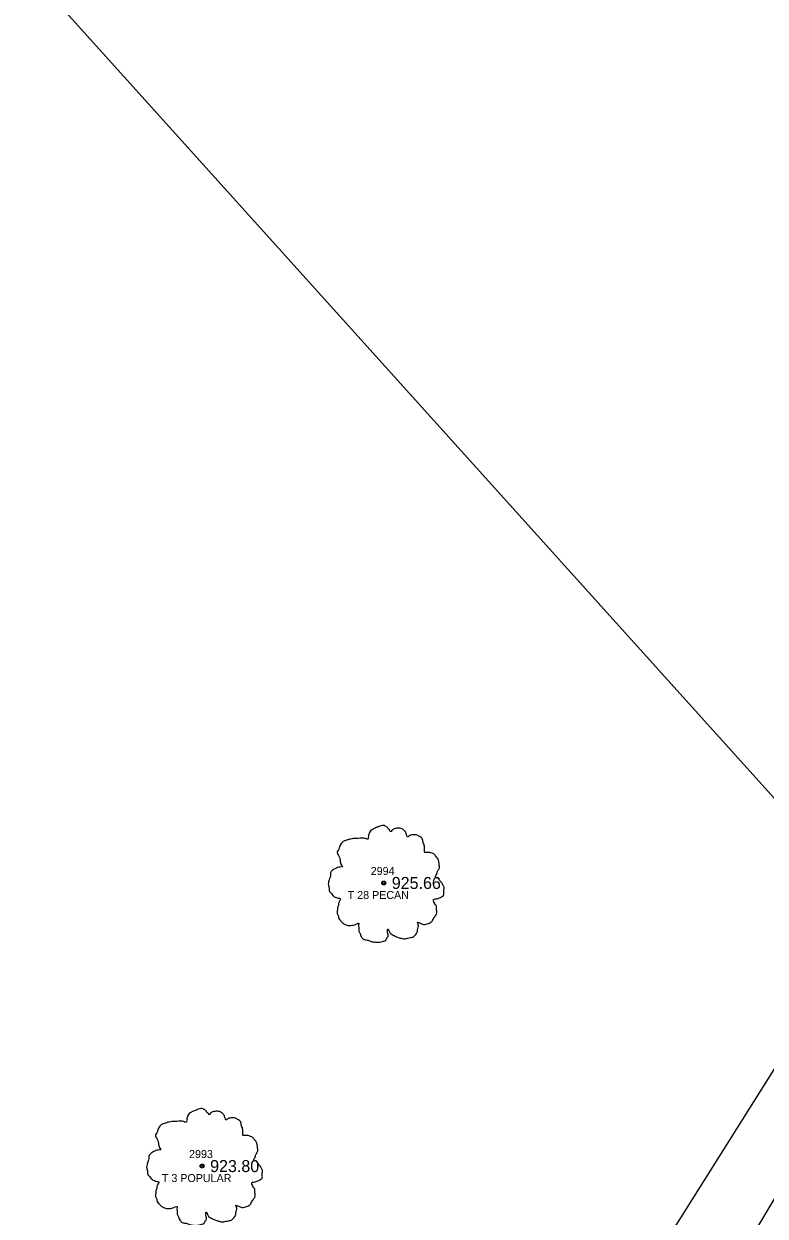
# Model space of a CAD drawing. Extents: x 1575382 to 1578175, y 1099175 to 1101955.
# Drawn here: x 1576830.6 to 1576923.3, y 1100555.1 to 1100704 of the extents above; entities that cross this region are included whole.
import ezdxf

# ---------------------------------------------------------------- set-up
doc = ezdxf.new("R2010")
doc.units = 0
for name, color, linetype in [('RD_EX_Conc', 7, 'Continuous'), ('RD_EX_TX_VEG_ELEV', 7, 'Continuous'), ('RD_EX_UT', 7, 'Continuous'), ('RD_EX_VEG', 7, 'Continuous'), ('RD_EX_VEG_txCode', 7, 'Continuous'), ('RD_SMD_Locator', 7, 'Continuous')]:
    doc.layers.add(name, color=color, linetype=linetype)

msp = doc.modelspace()

# ---------------------------------------------------------------- linework, layer by layer
at = {"layer": 'RD_EX_Conc'}
msp.add_lwpolyline([(1576877.92, 1100500.23), (1576907.33, 1100532.14), (1576916.05, 1100543.22), (1576941.93, 1100586.45), (1576957.84, 1100614.79), (1576982.46, 1100658.75), (1577007.42, 1100703.25), (1577021.88, 1100729.08)], dxfattribs=at)
at = {"layer": 'RD_EX_UT'}
msp.add_lwpolyline([(1576662.2, 1100898.04), (1576936.96, 1100593.44), (1576900.83, 1100536.04), (1576894.22, 1100516.1), (1576936.55, 1100489.79)], dxfattribs=at)
at = {"layer": 'RD_EX_VEG'}
for centre, radius in [((1576875.62, 1100596.74), 0.25), ((1576875.61, 1100596.72), 0.0001), ((1576852.91, 1100561.38), 0.25), ((1576852.9, 1100561.36), 0.0001)]:
    msp.add_circle(centre, radius, dxfattribs=at)
for points in [[(1576875.75, 1100603.9), (1576875.45, 1100603.93), (1576875.13, 1100603.83), (1576874.88, 1100603.73), (1576874.65, 1100603.65), (1576874.43, 1100603.55), (1576874.13, 1100603.38), (1576873.9, 1100603.18), (1576873.78, 1100602.93), (1576873.73, 1100602.7), (1576873.68, 1100602.43), (1576873.68, 1100602.25), (1576873.55, 1100602.23), (1576873.4, 1100602.25), (1576873.15, 1100602.33), (1576872.9, 1100602.33), (1576872.65, 1100602.33), (1576872.3, 1100602.3), (1576871.95, 1100602.3), (1576871.68, 1100602.25), (1576871.35, 1100602.2), (1576870.98, 1100602.08), (1576870.63, 1100601.95), (1576870.33, 1100601.7), (1576870.08, 1100601.23), (1576869.95, 1100600.88), (1576869.8, 1100600.63), (1576869.95, 1100600.18), (1576870.13, 1100599.83), (1576870.15, 1100599.63), (1576870.23, 1100599.2), (1576870.33, 1100598.98), (1576870.45, 1100598.78), (1576870.38, 1100598.75), (1576870, 1100598.7), (1576869.7, 1100598.6), (1576869.28, 1100598.38), (1576869.05, 1100598.16), (1576868.95, 1100597.83), (1576868.93, 1100597.48), (1576868.83, 1100597.28), (1576868.75, 1100597.01), (1576868.73, 1100596.93), (1576868.68, 1100596.61), (1576868.78, 1100596.16), (1576868.8, 1100595.81), (1576868.93, 1100595.58), (1576869.08, 1100595.41), (1576869.25, 1100595.16), (1576869.65, 1100594.93), (1576869.98, 1100594.83), (1576870.18, 1100594.81), (1576870, 1100594.31), (1576869.95, 1100593.96), (1576869.83, 1100593.56), (1576869.83, 1100593.48), (1576869.78, 1100593.01), (1576869.93, 1100592.68), (1576870, 1100592.31), (1576870.18, 1100592.08), (1576870.45, 1100591.78), (1576870.78, 1100591.56), (1576871.28, 1100591.43), (1576871.68, 1100591.46), (1576872.25, 1100591.63), (1576872.5, 1100591.71), (1576872.48, 1100591.53), (1576872.5, 1100591.16), (1576872.5, 1100590.73), (1576872.65, 1100590.41), (1576872.75, 1100590.13), (1576872.9, 1100589.88), (1576873.23, 1100589.66), (1576873.63, 1100589.58), (1576874.05, 1100589.43), (1576874.5, 1100589.36), (1576875, 1100589.33), (1576875.6, 1100589.48), (1576875.88, 1100589.61), (1576875.98, 1100589.78), (1576876.18, 1100590.16), (1576876.13, 1100590.38), (1576876.15, 1100590.98), (1576876.25, 1100590.81), (1576876.43, 1100590.46), (1576876.93, 1100590.16), (1576877.32, 1100589.98), (1576877.8, 1100589.83), (1576878.1, 1100589.76), (1576878.57, 1100589.83), (1576878.95, 1100589.91), (1576879.32, 1100590.03), (1576879.62, 1100590.31), (1576879.8, 1100590.58), (1576879.85, 1100590.86), (1576879.92, 1100591.23), (1576879.97, 1100591.41)], [(1576879.97, 1100591.41), (1576879.9, 1100591.58), (1576879.85, 1100591.83), (1576879.92, 1100591.81), (1576880.1, 1100591.76), (1576880.37, 1100591.63), (1576880.6, 1100591.56), (1576880.92, 1100591.58), (1576881.2, 1100591.68), (1576881.65, 1100591.96), (1576881.92, 1100592.43), (1576882.2, 1100592.83), (1576882.27, 1100593.16), (1576882.22, 1100593.38), (1576882.2, 1100593.88), (1576882, 1100594.13), (1576881.95, 1100594.26), (1576881.85, 1100594.66), (1576881.92, 1100594.71), (1576882.2, 1100594.76), (1576882.57, 1100594.88), (1576882.85, 1100595.01), (1576883.07, 1100595.18), (1576883.15, 1100595.41), (1576883.12, 1100595.81), (1576883.17, 1100596.21), (1576883.1, 1100596.36), (1576883, 1100596.51), (1576882.92, 1100596.71), (1576882.77, 1100596.86), (1576882.67, 1100597.01), (1576882.57, 1100597.11), (1576882.45, 1100597.26), (1576882.27, 1100597.38), (1576882.12, 1100597.43), (1576882.07, 1100597.58), (1576882.22, 1100597.78), (1576882.27, 1100597.88), (1576882.3, 1100598.11), (1576882.52, 1100598.45), (1576882.57, 1100598.85), (1576882.52, 1100599.28), (1576882.47, 1100599.55), (1576882.32, 1100599.83), (1576882.12, 1100600.08), (1576882, 1100600.25), (1576881.82, 1100600.38), (1576881.5, 1100600.5), (1576881.25, 1100600.55), (1576880.9, 1100600.55), (1576880.7, 1100600.6), (1576880.72, 1100600.65), (1576880.72, 1100600.8), (1576880.72, 1100601.08), (1576880.65, 1100601.53), (1576880.5, 1100602.03), (1576880.5, 1100602.05), (1576880.4, 1100602.3), (1576880.17, 1100602.5), (1576880, 1100602.6), (1576879.8, 1100602.73), (1576879.55, 1100602.75), (1576879.25, 1100602.75), (1576878.97, 1100602.7), (1576878.77, 1100602.6), (1576878.6, 1100602.48), (1576878.52, 1100602.63), (1576878.42, 1100602.93), (1576878.37, 1100603.08), (1576878.22, 1100603.25), (1576878, 1100603.45), (1576877.55, 1100603.58), (1576876.93, 1100603.5), (1576876.63, 1100603.3), (1576876.48, 1100603.13), (1576876.43, 1100603.25), (1576876.23, 1100603.45), (1576876.13, 1100603.63), (1576875.95, 1100603.75), (1576875.8, 1100603.85), (1576875.7, 1100603.9)], [(1576853.04, 1100568.54), (1576852.74, 1100568.57), (1576852.42, 1100568.47), (1576852.17, 1100568.37), (1576851.94, 1100568.29), (1576851.72, 1100568.19), (1576851.42, 1100568.02), (1576851.19, 1100567.82), (1576851.07, 1100567.57), (1576851.02, 1100567.35), (1576850.97, 1100567.07), (1576850.97, 1100566.9), (1576850.84, 1100566.87), (1576850.69, 1100566.9), (1576850.44, 1100566.97), (1576850.19, 1100566.97), (1576849.94, 1100566.97), (1576849.59, 1100566.95), (1576849.24, 1100566.95), (1576848.97, 1100566.9), (1576848.64, 1100566.85), (1576848.27, 1100566.72), (1576847.92, 1100566.6), (1576847.62, 1100566.35), (1576847.37, 1100565.87), (1576847.24, 1100565.52), (1576847.09, 1100565.27), (1576847.24, 1100564.82), (1576847.42, 1100564.47), (1576847.44, 1100564.27), (1576847.52, 1100563.85), (1576847.62, 1100563.62), (1576847.74, 1100563.42), (1576847.67, 1100563.4), (1576847.29, 1100563.35), (1576846.99, 1100563.25), (1576846.57, 1100563.02), (1576846.34, 1100562.8), (1576846.24, 1100562.47), (1576846.22, 1100562.12), (1576846.12, 1100561.92), (1576846.04, 1100561.65), (1576846.02, 1100561.57), (1576845.97, 1100561.25), (1576846.07, 1100560.8), (1576846.09, 1100560.45), (1576846.22, 1100560.22), (1576846.37, 1100560.05), (1576846.54, 1100559.8), (1576846.94, 1100559.57), (1576847.27, 1100559.47), (1576847.47, 1100559.45), (1576847.29, 1100558.95), (1576847.24, 1100558.6), (1576847.12, 1100558.2), (1576847.12, 1100558.12), (1576847.07, 1100557.65), (1576847.22, 1100557.32), (1576847.29, 1100556.95), (1576847.47, 1100556.72), (1576847.74, 1100556.43), (1576848.07, 1100556.2), (1576848.57, 1100556.08), (1576848.97, 1100556.1), (1576849.54, 1100556.28), (1576849.79, 1100556.35), (1576849.77, 1100556.18), (1576849.79, 1100555.8), (1576849.79, 1100555.38), (1576849.94, 1100555.05), (1576850.04, 1100554.78), (1576850.19, 1100554.53), (1576850.52, 1100554.3), (1576850.92, 1100554.23), (1576851.34, 1100554.08), (1576851.79, 1100554), (1576852.29, 1100553.98), (1576852.89, 1100554.13), (1576853.17, 1100554.25), (1576853.27, 1100554.43), (1576853.47, 1100554.8), (1576853.42, 1100555.03), (1576853.44, 1100555.63), (1576853.54, 1100555.45), (1576853.72, 1100555.1), (1576854.22, 1100554.8), (1576854.62, 1100554.63), (1576855.09, 1100554.48), (1576855.39, 1100554.4), (1576855.87, 1100554.48), (1576856.24, 1100554.55), (1576856.61, 1100554.68), (1576856.91, 1100554.95), (1576857.09, 1100555.23), (1576857.14, 1100555.5), (1576857.21, 1100555.88), (1576857.26, 1100556.05)], [(1576857.26, 1100556.05), (1576857.19, 1100556.23), (1576857.14, 1100556.48), (1576857.21, 1100556.45), (1576857.39, 1100556.4), (1576857.66, 1100556.28), (1576857.89, 1100556.2), (1576858.21, 1100556.23), (1576858.49, 1100556.33), (1576858.94, 1100556.6), (1576859.21, 1100557.07), (1576859.49, 1100557.47), (1576859.56, 1100557.8), (1576859.51, 1100558.02), (1576859.49, 1100558.52), (1576859.29, 1100558.77), (1576859.24, 1100558.9), (1576859.14, 1100559.3), (1576859.21, 1100559.35), (1576859.49, 1100559.4), (1576859.86, 1100559.52), (1576860.14, 1100559.65), (1576860.36, 1100559.82), (1576860.44, 1100560.05), (1576860.41, 1100560.45), (1576860.46, 1100560.85), (1576860.39, 1100561), (1576860.29, 1100561.15), (1576860.21, 1100561.35), (1576860.06, 1100561.5), (1576859.96, 1100561.65), (1576859.86, 1100561.75), (1576859.74, 1100561.9), (1576859.56, 1100562.02), (1576859.41, 1100562.07), (1576859.36, 1100562.22), (1576859.51, 1100562.42), (1576859.56, 1100562.52), (1576859.59, 1100562.75), (1576859.81, 1100563.1), (1576859.86, 1100563.5), (1576859.81, 1100563.92), (1576859.76, 1100564.2), (1576859.61, 1100564.47), (1576859.41, 1100564.72), (1576859.29, 1100564.9), (1576859.11, 1100565.02), (1576858.79, 1100565.15), (1576858.54, 1100565.2), (1576858.19, 1100565.2), (1576857.99, 1100565.25), (1576858.01, 1100565.3), (1576858.01, 1100565.45), (1576858.01, 1100565.72), (1576857.94, 1100566.17), (1576857.79, 1100566.67), (1576857.79, 1100566.7), (1576857.69, 1100566.95), (1576857.46, 1100567.15), (1576857.29, 1100567.25), (1576857.09, 1100567.37), (1576856.84, 1100567.4), (1576856.54, 1100567.4), (1576856.27, 1100567.35), (1576856.07, 1100567.25), (1576855.89, 1100567.12), (1576855.82, 1100567.27), (1576855.72, 1100567.57), (1576855.67, 1100567.72), (1576855.52, 1100567.9), (1576855.29, 1100568.09), (1576854.84, 1100568.22), (1576854.22, 1100568.14), (1576853.92, 1100567.95), (1576853.77, 1100567.77), (1576853.72, 1100567.9), (1576853.52, 1100568.09), (1576853.42, 1100568.27), (1576853.24, 1100568.39), (1576853.09, 1100568.49), (1576852.99, 1100568.54)]]:
    msp.add_spline(points, degree=3, dxfattribs=at)
at = {"layer": 'RD_SMD_Locator'}
for centre in [(1576875.62, 1100596.74), (1576852.91, 1100561.38)]:
    msp.add_circle(centre, 0.15, dxfattribs=at)

# ---------------------------------------------------------------- texts
at = {"layer": 'RD_EX_TX_VEG_ELEV'}
for s, p in [('925.66', (1576876.62, 1100595.99)), ('923.80', (1576853.91, 1100560.63))]:
    msp.add_text(s, height=1.5, dxfattribs=at).set_placement(p)
at = {"layer": 'RD_EX_VEG_txCode'}
for s, p in [('2994', (1576873.99, 1100597.74)), ('T 28 PECAN', (1576871.11, 1100594.74)), ('2993', (1576851.28, 1100562.38)), ('T 3 POPULAR', (1576847.88, 1100559.38))]:
    msp.add_text(s, height=1, dxfattribs=at).set_placement(p)

doc.saveas('drawing.dxf')
